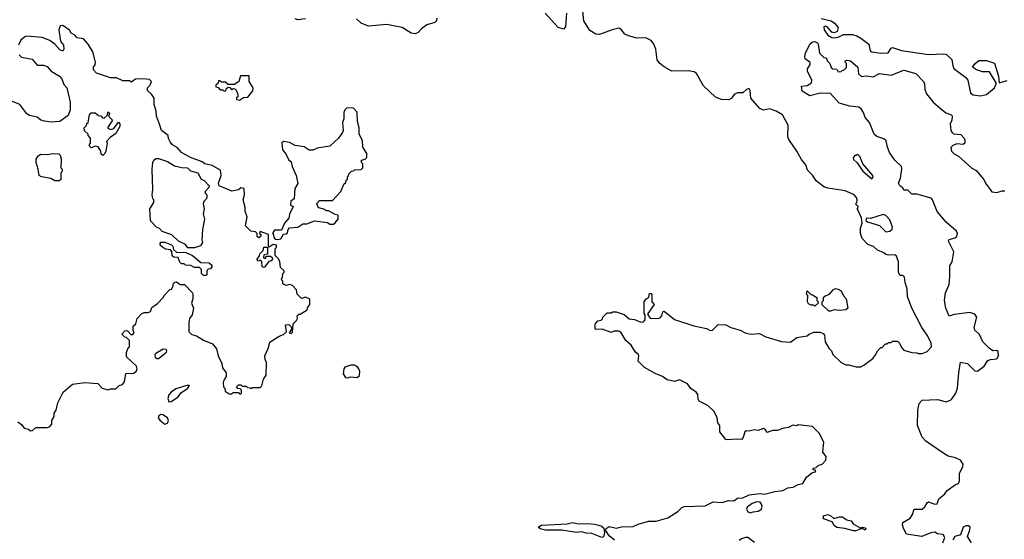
# Model space of a CAD drawing. Extents: x 1861455 to 2058065, y 200073 to 437907.
# Tile 542 of 574: x 2023540 to 2031173, y 359472 to 363504. Entities that reach past the tile are written whole.
import ezdxf

# ---------------------------------------------------------------- set-up
doc = ezdxf.new("R2010")
doc.units = 0

msp = doc.modelspace()

# ---------------------------------------------------------------- linework, layer by layer
at = {"layer": '0CON05XD'}
for points in [[(2027780, 363555), (2027771.7, 363448.3), (2027755, 363430), (2027715, 363443.3), (2027613.3, 363555)], [(2028005, 361150), (2028021.7, 361168.3), (2028048.3, 361171.7), (2028058.3, 361181.7), (2028060, 361195), (2028095, 361230), (2028125, 361230), (2028135, 361237.5), (2028165, 361236.7), (2028225, 361216.7), (2028265, 361183.3), (2028305, 361176.7), (2028355, 361157.5), (2028375, 361160), (2028390, 361175), (2028390, 361215), (2028380, 361225), (2028380, 361315), (2028393.6, 361336.4), (2028418.3, 361351.7), (2028421.7, 361378.3), (2028435, 361380), (2028440, 361375), (2028440, 361315), (2028457.5, 361295), (2028410, 361225), (2028410, 361215), (2028427.5, 361187.5), (2028485, 361184.3), (2028505, 361191.4), (2028517.5, 361205), (2028525, 361237.5), (2028535, 361243.3), (2028615, 361176.7), (2028765, 361127.5), (2028865, 361107.5), (2028893, 361093), (2028910, 361095), (2028955, 361137.5), (2029015, 361136.7), (2029052.5, 361115), (2029125.8, 361095.8), (2029164.2, 361074.2), (2029206.4, 361063.6), (2029275, 361070), (2029325, 361042.5), (2029445, 361006.7), (2029515, 361002.5), (2029565, 361037.5), (2029645, 361050), (2029660, 361065), (2029695, 361080), (2029745, 361080), (2029768.3, 361068.3), (2029780, 361055), (2029783.9, 361003.9), (2029812.5, 360955), (2029832.5, 360935), (2029842.5, 360905), (2029907.5, 360845), (2029945, 360826.7), (2029966.4, 360826.4), (2030025, 360810), (2030059.3, 360810.7), (2030085, 360822.5), (2030152.5, 360875), (2030177.5, 360905), (2030190, 360935), (2030215, 360960), (2030225, 360960), (2030251.7, 360988.3), (2030265, 360990), (2030275, 361000), (2030295, 361000), (2030305, 361010), (2030345, 361010), (2030360, 360995), (2030375, 360960), (2030395, 360940), (2030455, 360922.5), (2030495, 360920), (2030505, 360912.5), (2030535, 360912.5), (2030575, 360930), (2030607.5, 360965), (2030606.7, 360995), (2030579.6, 361049.5), (2030533.8, 361115), (2030456.1, 361266.1), (2030423.3, 361355), (2030418.8, 361415), (2030403.3, 361465), (2030400, 361505), (2030385, 361520), (2030365, 361520), (2030353, 361543), (2030352.5, 361625), (2030338.3, 361668.3), (2030325, 361680), (2030275, 361677.5), (2030255, 361682.5), (2030240, 361695), (2030190, 361715), (2030160, 361745), (2030115, 361760), (2030070, 361805), (2030057.5, 361845), (2030057.5, 361885), (2030070, 361925), (2030066.4, 361966.4), (2030038.3, 362028.3), (2030030, 362035), (2030038.3, 362041.7), (2030040, 362055), (2030020, 362075), (2030030, 362085), (2030032.5, 362105), (2030026.2, 362125), (2030010, 362145), (2029993.9, 362153.9), (2029940, 362175), (2029805, 362196.7), (2029775, 362206.7), (2029713.6, 362253.6), (2029686.4, 362296.4), (2029646.4, 362336.4), (2029635, 362377.5), (2029600, 362420), (2029565, 362483.3), (2029501.2, 362575), (2029493.8, 362595), (2029496.7, 362685), (2029452.5, 362765), (2029405, 362793.3), (2029351.7, 362811.7), (2029305, 362801.2), (2029276.7, 362815), (2029207.5, 362895), (2029202.5, 362955), (2029195, 362970), (2029175, 362962.5), (2029145, 362937.5), (2029105, 362936.7), (2029080, 362925), (2029055, 362892.5), (2029037.3, 362882.7), (2028980, 362885), (2028935, 362903.3), (2028840.3, 362990.3), (2028786.1, 363086.1), (2028768.3, 363098.3), (2028725, 363106.2), (2028595, 363103.3), (2028535, 363137.5), (2028502.5, 363165), (2028482.7, 363192.7), (2028471.2, 363275), (2028456.2, 363315), (2028435, 363341.2), (2028395, 363363.8), (2028325, 363361.2), (2028258.3, 363378.3), (2028231.2, 363391.2), (2028206.2, 363425), (2028185, 363437.1), (2028133.3, 363425), (2028035, 363388.1), (2028005, 363392.5), (2027960.3, 363420.3), (2027914.2, 363494.2), (2027901.9, 363595)], [(2025755, 363510), (2025695, 363503.3), (2025675, 363510)], [(2026605, 363392.9), (2026575, 363400), (2026505, 363442.5), (2026385, 363465.8), (2026245, 363453.8), (2026187.3, 363477.3), (2026151.7, 363511.7)], [(2026773.8, 363515), (2026770, 363495), (2026757.3, 363482.7), (2026697.3, 363462.7), (2026655, 363432), (2026630, 363405), (2026605, 363392.9)], [(2029753, 363513), (2029830, 363495), (2029856.4, 363476.4), (2029883.6, 363443.6), (2029878.1, 363411.9), (2029855, 363400.8), (2029835, 363405.8), (2029799.2, 363449.2), (2029785, 363453.3), (2029775, 363447.5), (2029775.6, 363425), (2029805, 363383.8), (2029835, 363366.7), (2029855, 363362.9), (2029885, 363369.2), (2029925, 363388.8), (2029995, 363388.6), (2030028.7, 363378.7), (2030061.7, 363361.7), (2030122.9, 363312.9), (2030132.5, 363262.5), (2030145, 363254), (2030215, 363243.3), (2030273.6, 363246.4), (2030296.7, 363283.3), (2030305, 363287.5), (2030375, 363263.8), (2030497.5, 363247.5), (2030586.1, 363233.9), (2030705, 363240), (2030725, 363232.5), (2030765.8, 363195.8), (2030772.5, 363145), (2030782, 363125), (2030875.4, 363055.4), (2030891.2, 363035), (2030910, 362935), (2030931.7, 362921.7), (2030985, 362913.3), (2031035, 362923.8), (2031096.2, 362975), (2031110, 363005), (2031110, 363015), (2031059.2, 363099.2), (2031005, 363099.2), (2030957.5, 363115), (2030927.5, 363135), (2030947.5, 363165), (2030975, 363187.5), (2031035, 363186.7), (2031096.4, 363166.4), (2031126.7, 363065), (2031133, 363013), (2031195, 363030.8)], [(2023525, 360382.5), (2023553, 360363), (2023575, 360333.3), (2023607, 360327), (2023625, 360312.5), (2023640, 360315), (2023665, 360340), (2023751.7, 360338.3), (2023770, 360345), (2023790, 360365), (2023790, 360395), (2023807.5, 360425), (2023808.3, 360451.7), (2023822.5, 360475), (2023835, 360530), (2023877.5, 360615), (2023950, 360675), (2024045, 360690), (2024145, 360680), (2024180, 360645), (2024225, 360632.5), (2024245, 360640), (2024285, 360640), (2024310, 360665), (2024336.4, 360673.6), (2024352.5, 360695), (2024361.7, 360758.3), (2024425, 360760), (2024445, 360780), (2024450, 360795), (2024446.4, 360816.4), (2024368.3, 360888.3), (2024368.3, 360921.7), (2024381.7, 360958.3), (2024390, 360965), (2024390, 361015), (2024368.3, 361038.3), (2024355, 361040), (2024332.5, 361065), (2024355, 361090), (2024368.3, 361091.7), (2024378.3, 361088.3), (2024401.7, 361061.7), (2024418.3, 361061.7), (2024427.5, 361075), (2024420, 361095), (2024420, 361125), (2024440, 361145), (2024450, 361185), (2024485, 361222.5), (2024505, 361232.5), (2024535, 361232.5), (2024555, 361240), (2024565, 361270), (2024609.3, 361300.7), (2024655, 361350), (2024660, 361365), (2024705, 361410), (2024716.4, 361413.6), (2024730, 361435), (2024730, 361455), (2024741.7, 361468.3), (2024755, 361470), (2024785, 361450), (2024818.3, 361448.3), (2024880, 361385), (2024882.5, 361375), (2024881.7, 361338.3), (2024872.5, 361305), (2024887.5, 361265), (2024877, 361213), (2024857.5, 361185), (2024850, 361155), (2024851.7, 361081.7), (2024875, 361060), (2024911.7, 361051.7), (2024965, 361017.5), (2025035, 360987.5), (2025065, 360950), (2025077.5, 360895), (2025107.5, 360835), (2025113, 360803), (2025140, 360765), (2025140, 360735), (2025123, 360707), (2025117.5, 360685), (2025120, 360655), (2025130, 360645), (2025131.7, 360621.7), (2025165, 360600), (2025185, 360600), (2025195, 360610), (2025235, 360610), (2025245, 360600), (2025255, 360600), (2025260, 360605), (2025258.3, 360628.3), (2025248.3, 360638.3), (2025231.7, 360641.7), (2025220, 360655), (2025235, 360670), (2025255, 360670), (2025265, 360660), (2025295, 360660), (2025305, 360650), (2025328.3, 360648.3), (2025335, 360640), (2025345, 360650), (2025405, 360650), (2025418.3, 360661.7), (2025430, 360715), (2025450, 360745), (2025452.5, 360845), (2025441.7, 360868.3), (2025440, 360895), (2025467, 360953), (2025478.3, 361001.7), (2025551.7, 361048.3), (2025585, 361060), (2025608.3, 361081.7), (2025600, 361135), (2025627.5, 361137.5), (2025645, 361120), (2025650, 361105), (2025630, 361075), (2025645, 361070), (2025655, 361080), (2025660, 361145), (2025685, 361170), (2025692.5, 361185), (2025690, 361205), (2025705, 361220), (2025715, 361220), (2025768.3, 361251.7), (2025771.7, 361268.3), (2025790, 361295), (2025790, 361335), (2025755, 361350), (2025725, 361340), (2025690, 361375), (2025687, 361407), (2025655, 361442.5), (2025635, 361450), (2025605, 361442.5), (2025580, 361455), (2025580, 361475), (2025571.7, 361481.7), (2025570, 361495), (2025577, 361503), (2025580, 361535), (2025590, 361545), (2025590, 361555), (2025561.7, 361581.7), (2025557, 361627), (2025545, 361650), (2025520, 361675), (2025520, 361725), (2025530, 361735), (2025530, 361755), (2025505, 361760), (2025475, 361740), (2025470, 361745), (2025468.3, 361838.3), (2025405, 361860), (2025400, 361845), (2025408.3, 361838.3), (2025410, 361825), (2025395, 361810), (2025381.7, 361821.7), (2025380, 361845), (2025368.3, 361858.3), (2025331.7, 361861.7), (2025290, 361905), (2025303.3, 361975), (2025288.8, 362015), (2025287.7, 362047.7), (2025273, 362107), (2025282.5, 362145), (2025280, 362195), (2025255, 362200), (2025236.4, 362183.6), (2025185, 362172.5), (2025087.5, 362215), (2025080, 362235), (2025102.5, 362295), (2025096.4, 362336.4), (2025031.7, 362371.7), (2024976.1, 362386.1), (2024955, 362400), (2024865, 362433.3), (2024795, 362472.5), (2024761.7, 362511.7), (2024725, 362533.3), (2024707.5, 362555), (2024693, 362583), (2024690, 362605), (2024640, 362645), (2024623, 362693), (2024600, 362755), (2024597.5, 362795), (2024583.3, 362845), (2024582.5, 362895), (2024562.5, 362925), (2024530, 362955), (2024530, 362975), (2024552.5, 362995), (2024562.5, 363025), (2024545, 363038.8), (2024495, 363043.8), (2024438.3, 363041.7), (2024405, 363020), (2024395, 363030), (2024338.3, 363028.3), (2024291.7, 363051.7), (2024245, 363052.5), (2024135, 363090), (2024112.5, 363115), (2024113.3, 363135), (2024125.7, 363154.3), (2024128.6, 363175), (2024106.7, 363255), (2024070, 363315), (2024035, 363354.4), (2023985, 363363.9), (2023966.7, 363385), (2023939, 363399), (2023925, 363421.9), (2023875, 363458), (2023854.3, 363455.7), (2023842.2, 363425), (2023857.6, 363337.6), (2023880, 363305), (2023882.5, 363275), (2023875, 363260), (2023850.7, 363270.7), (2023812.5, 363315), (2023773.6, 363343.6), (2023715, 363366), (2023593.9, 363376.1), (2023579.3, 363370.7), (2023550, 363345), (2023530, 363305)], [(2030697.5, 359445), (2030710.5, 359485), (2030698.3, 359508.3), (2030653.8, 359513.8), (2030635, 359526.7), (2030602.5, 359522.5), (2030533.9, 359493.9), (2030415, 359510.8), (2030391.9, 359555), (2030382.5, 359585), (2030385, 359602.5), (2030442.8, 359637.2), (2030461.4, 359665), (2030474.6, 359705.5), (2030535.2, 359704.8), (2030557.7, 359725), (2030574, 359756), (2030585, 359761.5), (2030635, 359745.3), (2030651.7, 359748.3), (2030664.7, 359785.3), (2030711.2, 359825), (2030730.4, 359849.5), (2030795, 359896.7), (2030817.5, 359905), (2030826.7, 359925), (2030826.7, 359985), (2030852.5, 360035), (2030853.3, 360055), (2030833.3, 360085), (2030795, 360104), (2030738.3, 360118.3), (2030695, 360143.8), (2030565, 360232.9), (2030535.5, 360265.5), (2030499.2, 360355), (2030501.2, 360475), (2030513.3, 360525), (2030535, 360552.5), (2030596.1, 360553.9), (2030655, 360556.2), (2030725, 360538.8), (2030763.9, 360556.1), (2030796.2, 360605), (2030811.2, 360645), (2030819.2, 360765), (2030834.5, 360845.5), (2030887.5, 360835), (2030945, 360779.2), (2030965, 360777.5), (2031015.7, 360814.3), (2031045, 360859.2), (2031065, 360867.1), (2031115, 360871.2), (2031127.5, 360895), (2031125, 360930), (2031115, 360936.7), (2031085, 360933.8), (2031055, 360956), (2031007.1, 361005), (2030980.3, 361060.3), (2030944.3, 361094.3), (2030940, 361115), (2030959.2, 361195), (2030945, 361219.2), (2030905, 361230.8), (2030785, 361215.6), (2030744.4, 361204.4), (2030719.4, 361265), (2030709.2, 361325), (2030716.2, 361385), (2030745, 361450), (2030751.7, 361511.7), (2030750.8, 361595), (2030767.8, 361625), (2030782.3, 361702.3), (2030740, 361785), (2030743.3, 361795), (2030755, 361802), (2030790, 361810), (2030805, 361821.2), (2030809.2, 361845), (2030802.3, 361862.3), (2030721.9, 361931.9), (2030651.4, 362015), (2030615.4, 362105), (2030605, 362118.2), (2030495, 362150.9), (2030455, 362150.9), (2030425, 362180), (2030395, 362180), (2030385, 362200), (2030363.6, 362213.6), (2030352.5, 362235), (2030367.5, 362275), (2030378.6, 362345), (2030376, 362365), (2030323.3, 362415), (2030283.9, 362473.9), (2030266.2, 362515), (2030256, 362565), (2030239.1, 362579.1), (2030185, 362597.5), (2030164.2, 362615), (2030127.1, 362707.1), (2030094.2, 362745), (2030081.4, 362785), (2030063.2, 362813.2), (2030045, 362826), (2029976.4, 362833.6), (2029892.5, 362855), (2029825, 362930), (2029745, 362932.5), (2029665, 362913.3), (2029605, 362950), (2029601.7, 362988.3), (2029645, 362992.5), (2029677, 363013), (2029680, 363035), (2029647.5, 363105), (2029648.3, 363121.7), (2029667.5, 363155), (2029668.3, 363171.7), (2029630, 363200), (2029626.7, 363215), (2029631.4, 363245), (2029665.4, 363315), (2029685, 363332.9), (2029705, 363335.4), (2029723.8, 363325), (2029728.8, 363315), (2029740, 363245), (2029775, 363210), (2029788.3, 363208.3), (2029798.3, 363198.3), (2029801.7, 363181.7), (2029820, 363165), (2029831.7, 363131.7), (2029842.5, 363122.5), (2029875, 363120), (2029885, 363100), (2029908.3, 363101.7), (2029915, 363110), (2029928.3, 363111.7), (2029948.3, 363131.7), (2029950, 363165), (2029941.7, 363171.7), (2029940, 363185), (2029955, 363190), (2029980, 363185), (2030036.4, 363136.4), (2030043, 363083), (2030065, 363062.5), (2030105, 363067.5), (2030155, 363060), (2030205, 363086.7), (2030295, 363073.8), (2030395, 363111.2), (2030485.7, 363085.7), (2030546.2, 363025), (2030553.8, 363005), (2030556.2, 362965), (2030569.3, 362929.3), (2030622.5, 362865), (2030675, 362816.2), (2030720, 362780), (2030762.5, 362765), (2030768.8, 362755), (2030766.4, 362723.6), (2030752.5, 362695), (2030757.5, 362645), (2030765, 362630), (2030778.3, 362618.3), (2030835, 362613.3), (2030861.2, 362585), (2030867.9, 362567.9), (2030868, 362545), (2030855, 362536.2), (2030805, 362540), (2030775, 362527.5), (2030758.3, 362511.7), (2030762.5, 362485), (2030785, 362462.5), (2030817.5, 362445), (2030920.7, 362350.7), (2030955, 362333.3), (2031013.3, 362263.3), (2031026.5, 362235), (2031075, 362169.1), (2031115, 362164.2), (2031155, 362176.7), (2031176, 362176)], [(2023535, 363230), (2023553, 363213), (2023637, 363197), (2023675, 363150), (2023725, 363150), (2023751.7, 363141.7), (2023783.6, 363103.6), (2023847.5, 363065), (2023867.5, 363045), (2023881.2, 363001.2), (2023906.7, 362975), (2023931.2, 362865), (2023930, 362805), (2023915, 362760), (2023850, 362715), (2023785, 362710), (2023733, 362717), (2023704.1, 362724.1), (2023675, 362747.5), (2023615, 362760), (2023594.1, 362774.1), (2023540, 362845), (2023472.5, 362875)], [(2025245, 362880), (2025275, 362900), (2025308.3, 362901.7), (2025347, 362953), (2025350, 362975), (2025320, 363025), (2025318.3, 363068.3), (2025253, 363067), (2025240, 363025), (2025205, 363000), (2025155, 363000), (2025135, 363020), (2025105, 363020), (2025095, 363030), (2025081.7, 363028.3), (2025078.3, 363011.7), (2025060, 362995), (2025061.7, 362981.7), (2025078.3, 362978.3), (2025095, 362960), (2025115, 362960), (2025125, 362950), (2025138.3, 362951.7), (2025141.7, 362968.3), (2025155, 362980), (2025168.3, 362978.3), (2025185, 362960), (2025195, 362970), (2025208.3, 362968.3), (2025218.3, 362958.3), (2025230, 362925), (2025230, 362905), (2025221.7, 362898.3), (2025220, 362885), (2025245, 362880)], [(2024185, 362450), (2024171.7, 362461.7), (2024170, 362485), (2024148.3, 362518.3), (2024128.3, 362521.7), (2024095, 362510), (2024081.7, 362521.7), (2024080, 362535), (2024090, 362545), (2024090, 362585), (2024070, 362605), (2024070, 362615), (2024041.7, 362641.7), (2024040, 362665), (2024058.3, 362681.7), (2024061.7, 362698.3), (2024070, 362705), (2024080, 362765), (2024095, 362780), (2024125, 362780), (2024151.7, 362761.7), (2024168.3, 362758.3), (2024181.7, 362741.7), (2024195, 362740), (2024218.3, 362761.7), (2024225, 362790), (2024240, 362775), (2024230, 362765), (2024231.7, 362751.7), (2024260, 362725), (2024220, 362665), (2024245, 362652.5), (2024270.7, 362659.3), (2024305, 362707.5), (2024317, 362697), (2024317.5, 362675), (2024285, 362620), (2024240.7, 362589.3), (2024211.7, 362558.3), (2024217.5, 362545), (2024207.5, 362485), (2024200, 362465), (2024185, 362450)], [(2025545, 361797.5), (2025565, 361802.5), (2025585, 361840), (2025607, 361843), (2025615, 361850), (2025620, 361875), (2025631.7, 361888.3), (2025697, 361893), (2025735, 361920), (2025765, 361920), (2025825, 361942.5), (2025925, 361930), (2025945, 361917.5), (2025971.7, 361918.3), (2025985, 361927.5), (2026010, 361955), (2026008.3, 361988.3), (2025985, 361992.5), (2025935, 362020), (2025915, 362020), (2025905, 362030), (2025860, 362045), (2025850, 362055), (2025843, 362077), (2025865, 362100), (2025965, 362100), (2026028.3, 362171.7), (2026051.7, 362228.3), (2026068.3, 362241.7), (2026071.7, 362258.3), (2026080, 362265), (2026080, 362285), (2026088.3, 362291.7), (2026091.7, 362308.3), (2026111.7, 362328.3), (2026128.3, 362331.7), (2026135, 362340), (2026188.3, 362341.7), (2026200, 362355), (2026200, 362385), (2026190, 362395), (2026190, 362415), (2026218.3, 362421.7), (2026230, 362435), (2026230, 362465), (2026200, 362515), (2026197, 362567), (2026172.5, 362615), (2026172.5, 362665), (2026160, 362715), (2026157, 362787), (2026127, 362817), (2026075, 362820), (2026060, 362805), (2026052.5, 362785), (2026052.5, 362735), (2026042.5, 362705), (2026047.5, 362645), (2026041.7, 362628.3), (2026012.5, 362585), (2025945, 362522.5), (2025845, 362507.5), (2025815, 362492.5), (2025785, 362492.5), (2025746.4, 362516.4), (2025675, 362527.5), (2025631.7, 362551.7), (2025585, 362560), (2025571.7, 362548.3), (2025576.7, 362495), (2025603.6, 362463.6), (2025625, 362420), (2025645, 362400), (2025652.5, 362365), (2025682.5, 362295), (2025696.4, 362233.6), (2025672.5, 362195), (2025667.5, 362115), (2025642.5, 362095), (2025640, 362065), (2025660, 362055), (2025632.5, 361995), (2025627, 361963), (2025592.5, 361925), (2025568.3, 361871.7), (2025515, 361870), (2025500, 361845), (2025508.3, 361838.3), (2025510, 361815), (2025521.7, 361801.7), (2025545, 361797.5)], [(2023845, 362252.5), (2023813, 362253), (2023781.7, 362271.7), (2023710, 362285), (2023690, 362295), (2023683.3, 362345), (2023667.5, 362395), (2023668.3, 362421.7), (2023683.6, 362446.4), (2023705, 362460), (2023755, 362457.5), (2023795, 362466.2), (2023843.3, 362463.3), (2023855, 362452.5), (2023862.5, 362425), (2023860, 362355), (2023870, 362345), (2023870, 362325), (2023860, 362315), (2023860, 362265), (2023845, 362252.5)], [(2024895, 361732.5), (2024843, 361733), (2024825, 361760), (2024770, 361785), (2024720, 361835), (2024645, 361860), (2024623, 361883), (2024600, 361895), (2024553, 361943), (2024550, 362035), (2024580, 362085), (2024580, 362105), (2024573, 362113), (2024567.5, 362145), (2024573.3, 362185), (2024567.5, 362345), (2024573, 362397), (2024580, 362415), (2024595, 362427.5), (2024615, 362426.7), (2024685, 362403.3), (2024739.6, 362369.5), (2024796.4, 362356.4), (2024840, 362355), (2024865, 362330), (2024920, 362315), (2024947, 362267), (2024970, 362255), (2025010, 362215), (2025010, 362205), (2024978.3, 362171.7), (2024978.3, 362158.3), (2024990, 362145), (2024990, 362125), (2024985, 362110), (2024967.5, 362092.5), (2024962.5, 362075), (2024970, 362035), (2024963, 361997), (2024973.8, 361955), (2024956.7, 361875), (2024952.5, 361795), (2024957.5, 361775), (2024940.7, 361749.3), (2024895, 361732.5)], [(2030145, 362270), (2030156.4, 362283.6), (2030152.5, 362295), (2030075.9, 362385.9), (2030053, 362443), (2030035, 362460), (2030025, 362450), (2030015, 362450), (2030000, 362435), (2030005, 362420), (2030032.3, 362392.3), (2030075, 362327.5), (2030145, 362270)], [(2030255, 361858.8), (2030285, 361862.5), (2030302.2, 361877.8), (2030307.1, 361895), (2030285, 361950.8), (2030255, 361985.4), (2030235, 361993.1), (2030135, 361960), (2030107, 361963), (2030101.7, 361958.3), (2030100, 361945), (2030112.5, 361935), (2030205.9, 361905.9), (2030255, 361858.8)], [(2024985, 361520), (2024965, 361520), (2024950, 361535), (2024950, 361565), (2024935, 361580), (2024895, 361580), (2024867, 361597), (2024825, 361600), (2024815, 361610), (2024795, 361610), (2024781.7, 361621.7), (2024768.3, 361658.3), (2024735, 361660), (2024721.7, 361671.7), (2024720, 361705), (2024708.3, 361718.3), (2024673, 361723), (2024650, 361735), (2024630, 361755), (2024631.7, 361778.3), (2024665, 361777.5), (2024717, 361757), (2024727, 361747), (2024731.7, 361721.7), (2024755, 361700), (2024827, 361697), (2024880, 361675), (2024945, 361620), (2025008.3, 361618.3), (2025028.3, 361598.3), (2025030, 361585), (2025018.3, 361571.7), (2025001.7, 361568.3), (2024991.7, 361558.3), (2024990, 361525), (2024985, 361520)], [(2025435, 361580), (2025420, 361585), (2025418.3, 361628.3), (2025405, 361640), (2025398.3, 361631.7), (2025385, 361630), (2025380, 361645), (2025398.3, 361671.7), (2025401.7, 361688.3), (2025428.3, 361711.7), (2025431.7, 361738.3), (2025455, 361740), (2025460, 361735), (2025460, 361685), (2025431.7, 361678.3), (2025430, 361655), (2025445, 361650), (2025451.7, 361668.3), (2025485, 361670), (2025498.3, 361658.3), (2025500, 361645), (2025488.3, 361631.7), (2025471.7, 361628.3), (2025435, 361580)], [(2029811.7, 361241.7), (2029761.7, 361291.7), (2029760, 361315), (2029770, 361325), (2029770, 361345), (2029781.7, 361358.3), (2029816.4, 361373.6), (2029845, 361407.5), (2029865, 361417.5), (2029885, 361412.5), (2029909.3, 361399.3), (2029925, 361360), (2029947, 361337), (2029960, 361265), (2029945, 361252.5), (2029895, 361247.5), (2029855, 361252.5), (2029825, 361242.5), (2029811.7, 361241.7)], [(2029705, 361280), (2029695, 361290), (2029675, 361290), (2029655, 361300), (2029647.5, 361315), (2029650, 361365), (2029640, 361375), (2029645, 361400), (2029671.7, 361371.7), (2029685, 361370), (2029718.3, 361348.3), (2029720, 361325), (2029728.3, 361318.3), (2029730, 361305), (2029705, 361280)], [(2028150, 359465), (2028108.8, 359498.8), (2028086, 359536), (2028080, 359545), (2028086.2, 359555), (2028109.7, 359570.3), (2028165, 359558.8), (2028205, 359570), (2028295, 359570.8), (2028335, 359590), (2028415, 359612.5), (2028475, 359612.5), (2028565, 359637.5), (2028643, 359687), (2028671.7, 359718.3), (2028693.6, 359726.4), (2028855, 359732.5), (2028915, 359763.3), (2028985, 359756.7), (2029035, 359772.5), (2029075, 359770), (2029105, 359790), (2029145, 359793.3), (2029195, 359816.7), (2029276.4, 359826.4), (2029315, 359823.3), (2029395, 359843.3), (2029455, 359850), (2029495, 359872.5), (2029535, 359876.7), (2029573.8, 359896.2), (2029610, 359905), (2029640, 359955), (2029681.7, 359988.3), (2029710, 359995), (2029708.3, 360008.3), (2029691.7, 360011.7), (2029690, 360025), (2029715, 360030), (2029730, 360045), (2029760, 360055), (2029790, 360085), (2029792.5, 360115), (2029767, 360147), (2029772.5, 360225), (2029737.5, 360295), (2029685, 360347.5), (2029575, 360360), (2029565, 360352.5), (2029533.6, 360356.4), (2029499.3, 360340.7), (2029452.5, 360332.5), (2029415, 360316.7), (2029375, 360317.5), (2029335, 360300), (2029322, 360322), (2029305, 360330.6), (2029265, 360316.7), (2029235, 360321.1), (2029195, 360310.5), (2029175, 360313.2), (2029160.4, 360305), (2029148.3, 360261.7), (2029135, 360245.7), (2029095, 360250), (2029025, 360243.3), (2029015, 360247.5), (2028967.5, 360305), (2028967.5, 360355), (2028952.5, 360375), (2028947.5, 360415), (2028922.5, 360465), (2028875, 360510), (2028807.5, 360545), (2028798.3, 360558.3), (2028797.5, 360595), (2028783.3, 360615), (2028743.4, 360643.4), (2028717.4, 360677.4), (2028655, 360709.6), (2028615, 360696), (2028558.3, 360708.3), (2028522.5, 360735), (2028467.3, 360757.3), (2028384.3, 360804.3), (2028334, 360855), (2028340.8, 360895), (2028336.2, 360905), (2028314.4, 360924.4), (2028279.7, 360979.7), (2028240, 361015), (2028199.3, 361079.3), (2028185, 361087.5), (2028145, 361087.5), (2028125, 361077.5), (2028055, 361102.5), (2028005, 361100), (2028000, 361105), (2028000, 361145), (2028005, 361150)], [(2024615, 360874.2), (2024677.1, 360925), (2024680.8, 360935), (2024675, 360943.8), (2024653.4, 360946.6), (2024596.2, 360915), (2024588.8, 360905), (2024591.2, 360885), (2024602.5, 360875), (2024615, 360874.2)], [(2026085, 360723.8), (2026105, 360733.8), (2026155, 360728.8), (2026175, 360742.5), (2026175.8, 360775), (2026170, 360795), (2026155, 360813.8), (2026135, 360823.8), (2026106.4, 360823.6), (2026061.7, 360808.3), (2026054, 360795), (2026048, 360755), (2026065, 360728.8), (2026085, 360723.8)], [(2024695, 360540), (2024715, 360542.5), (2024765, 360576.2), (2024795, 360610), (2024842.5, 360645), (2024856.7, 360666.7), (2024835, 360666.2), (2024750.6, 360639.4), (2024715, 360612.5), (2024696.4, 360593.6), (2024687.5, 360565), (2024695, 360540)], [(2024665, 360366), (2024685, 360372), (2024694.5, 360395), (2024685.5, 360415.5), (2024649.1, 360439.1), (2024635, 360440.8), (2024619.2, 360430.8), (2024613.9, 360413.9), (2024625.6, 360395.6), (2024665, 360366)], [(2029205, 359677.5), (2029225, 359684.2), (2029265, 359690.6), (2029289.7, 359705), (2029296.8, 359726.7), (2029291.8, 359745), (2029279.3, 359759.3), (2029255, 359762.4), (2029219.2, 359750.8), (2029179.1, 359720.9), (2029173.8, 359705), (2029185, 359685.8), (2029205, 359677.5)], [(2030025, 359536.7), (2030005, 359536.7), (2029936.1, 359556.1), (2029875, 359563.8), (2029855, 359580), (2029838.3, 359608.3), (2029771.7, 359631.7), (2029770, 359655), (2029805, 359663.3), (2029827.5, 359655), (2029852.5, 359632.5), (2029895, 359647.1), (2029915, 359645.5), (2029953.1, 359623.1), (2029985, 359614.2), (2030001.8, 359591.8), (2030055, 359560), (2030074.3, 359565.7), (2030095, 359560), (2030100, 359555), (2030095, 359542.5), (2030075, 359552.5), (2030057, 359553), (2030025, 359536.7)], [(2028053.8, 359486.2), (2027975, 359518), (2027935, 359519.2), (2027895, 359530), (2027855.8, 359524.2), (2027742.3, 359542.3), (2027615, 359542), (2027575, 359553.3), (2027560, 359565), (2027585, 359581.2), (2027785, 359592.2), (2027825, 359602.5), (2027872.1, 359592.1), (2027944.4, 359595.6), (2027995, 359590), (2028047.6, 359577.6), (2028068.8, 359558.8), (2028074.2, 359525), (2028065, 359491.2), (2028053.8, 359486.2)], [(2030917.5, 359445), (2030887.5, 359495), (2030906.7, 359545), (2030907.5, 359565), (2030895, 359577.5), (2030875, 359576.7), (2030853.3, 359565), (2030833, 359507), (2030790, 359495), (2030773.3, 359465)], [(2029235, 359447.5), (2029185, 359486.7), (2029166.4, 359486.4), (2029135, 359476.7), (2029118, 359462)]]:
    msp.add_lwpolyline(points, dxfattribs=at)

doc.saveas('drawing.dxf')
